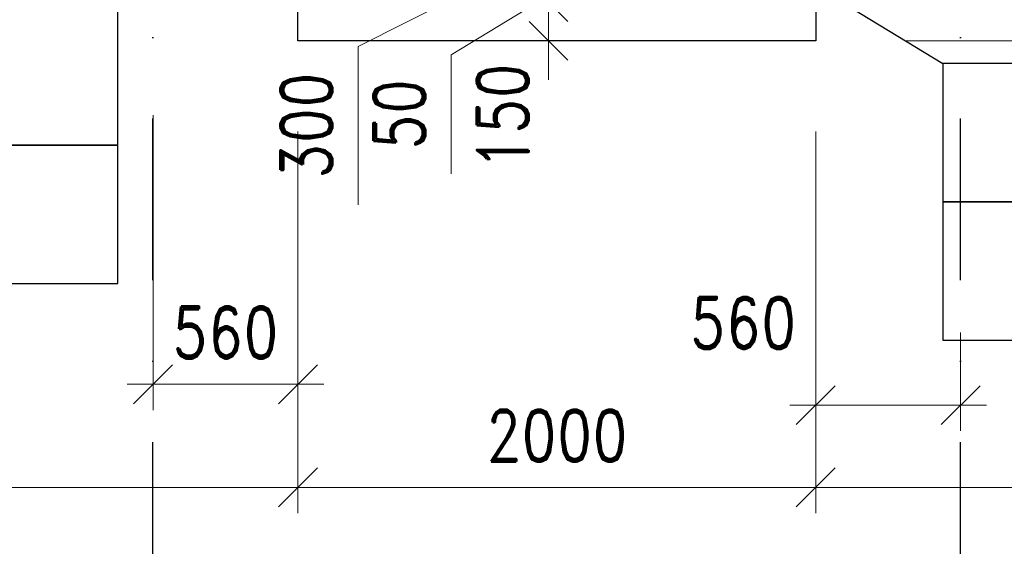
# Model space of a CAD drawing. Header units: millimetres. Extents: x -33711 to 550618, y -222428 to 596511.
# Tile 367 of 656: x 321891 to 325694, y -39366 to -37332. Entities that reach past the tile are written whole.
import ezdxf

# ---------------------------------------------------------------- set-up
doc = ezdxf.new("R2010")
doc.units = ezdxf.units.MM
doc.linetypes.add('DASHDOT', pattern=[0.5, 0.25, -0.125, 0, -0.125])
for name, color, linetype in [('IN_C_OSA', 6, 'DASHDOT'), ('IN_NS_TENKA', 20, 'Continuous'), ('IN_TEXT', 7, 'Continuous')]:
    doc.layers.add(name, color=color, linetype=linetype)
doc.layers.add('IN_KOTY', color=4, linetype='Continuous', lineweight=13)
doc.styles.add('Koty', font='romand.shx', dxfattribs={"width": 0.8})
doc.dimstyles.new('IN_100', dxfattribs={"dimtxt": 200, "dimasz": 150, "dimexe": 100, "dimexo": 350, "dimgap": 100, "dimtad": 1, "dimdec": 4, "dimrnd": 5, "dimdsep": 46, "dimtxsty": 'Koty', "dimblk": 'OBLIQUE', "dimcen": 40, "dimdle": 100, "dimclrd": 256, "dimclrt": 7, "dimadec": 0, "dimazin": 0, "dimtfac": 1, "dimtdec": 4, "dimtmove": 1, "dimatfit": 3, "dimldrblk": 'ARCHTICK', "dimfxl": 500, "dimtolj": 1, "dimtzin": 0, "dimlwd": -1, "dimlwe": -1, "dimarcsym": 0})

# ---------------------------------------------------------------- blocks, each defined once
blk = doc.blocks.new('_Oblique')
at = {"color": 0, "linetype": 'ByBlock', "lineweight": -2}
blk.add_line((-0.5, -0.5), (0.5, 0.5), dxfattribs=at)
blk = doc.blocks.new('*D493')
at = {"layer": 'DEFPOINTS', "color": 0, "transparency": 16777216}
for p in [(323465.5, -36914.3), (323444.8, -37214.3), (323933.6, -37214.3)]:
    blk.add_point(p, dxfattribs=at)
at = {"layer": 'IN_KOTY', "transparency": 16777216}
for p, q in [((323933.6, -36814.3), (323933.6, -37314.3)), ((323933.6, -37064.3), (323198.2, -37435.7)), ((323198.2, -37435.7), (323198.2, -38047.1))]:
    blk.add_line(p, q, dxfattribs=at)
at = {"layer": 'IN_KOTY', "color": 0, "transparency": 16777216}
for p, q in [((323815.5, -36914.3), (324033.6, -36914.3)), ((323794.8, -37214.3), (324033.6, -37214.3))]:
    blk.add_line(p, q, dxfattribs=at)
at = {"layer": 'IN_KOTY', "transparency": 16777216, "xscale": 150, "yscale": 150, "zscale": 150}
for p, rotation in [((323933.6, -36914.3), 90), ((323933.6, -37214.3), 270)]:
    blk.add_blockref('_Oblique', p, dxfattribs=dict(at, rotation=rotation))
at = {"layer": 'IN_KOTY', "color": 7, "transparency": 16777216, "insert": (322998.2, -37741.4), "char_height": 200, "attachment_point": 5, "rotation": 90, "style": 'Koty'}
blk.add_mtext('\\A1;300', dxfattribs=at)
blk = doc.blocks.new('_ArchTick')
at = {"color": 0, "linetype": 'ByBlock', "lineweight": 13, "const_width": 0.15}
blk.add_lwpolyline([(-0.5, -0.5), (0.5, 0.5)], dxfattribs=at)
blk = doc.blocks.new('*D494')
at = {"layer": 'DEFPOINTS', "color": 0, "transparency": 16777216}
for p in [(323444.8, -37214.3), (323444.8, -37264.3), (323933.6, -37264.3)]:
    blk.add_point(p, dxfattribs=at)
at = {"layer": 'IN_KOTY', "transparency": 16777216}
for p, q in [((323933.6, -37214.3), (323933.6, -37064.3)), ((323933.6, -37214.3), (323933.6, -37264.3)), ((323933.6, -37214.3), (323933.6, -37264.3)), ((323933.6, -37239.3), (323557.4, -37468)), ((323933.6, -37264.3), (323933.6, -37414.3)), ((323557.4, -37468), (323557.4, -37927.1))]:
    blk.add_line(p, q, dxfattribs=at)
at = {"layer": 'IN_KOTY', "color": 0, "transparency": 16777216}
for p, q in [((323794.8, -37214.3), (324033.6, -37214.3)), ((323794.8, -37264.3), (324033.6, -37264.3))]:
    blk.add_line(p, q, dxfattribs=at)
at = {"layer": 'IN_KOTY', "transparency": 16777216, "xscale": 150, "yscale": 150, "zscale": 150}
for p, rotation in [((323933.6, -37214.3), 270), ((323933.6, -37264.3), 90)]:
    blk.add_blockref('_Oblique', p, dxfattribs=dict(at, rotation=rotation))
at = {"layer": 'IN_KOTY', "color": 7, "transparency": 16777216, "insert": (323357.4, -37697.6), "char_height": 200, "attachment_point": 5, "rotation": 90, "style": 'Koty'}
blk.add_mtext('\\A1;50', dxfattribs=at)
blk = doc.blocks.new('*D497')
at = {"layer": 'DEFPOINTS', "color": 0, "transparency": 16777216}
for p in [(323444.8, -37264.3), (323933.6, -37414.3), (324965.5, -37414.3)]:
    blk.add_point(p, dxfattribs=at)
at = {"layer": 'IN_KOTY', "transparency": 16777216}
for p, q in [((323933.6, -37264.3), (323933.6, -37114.3)), ((323933.6, -37264.3), (323933.6, -37414.3)), ((323933.6, -37414.3), (323933.6, -37564.3))]:
    blk.add_line(p, q, dxfattribs=at)
at = {"layer": 'IN_KOTY', "color": 0, "transparency": 16777216}
for p, q in [((323794.8, -37264.3), (324033.6, -37264.3)), ((324615.5, -37414.3), (323833.6, -37414.3))]:
    blk.add_line(p, q, dxfattribs=at)
at = {"layer": 'IN_KOTY', "transparency": 16777216, "xscale": 150, "yscale": 150, "zscale": 150}
for p, rotation in [((323933.6, -37264.3), 270), ((323933.6, -37414.3), 90)]:
    blk.add_blockref('_Oblique', p, dxfattribs=dict(at, rotation=rotation))
at = {"layer": 'IN_KOTY', "color": 7, "transparency": 16777216, "insert": (323756.6, -37705.5), "char_height": 200, "attachment_point": 5, "rotation": 90, "style": 'Koty'}
blk.add_mtext('\\A1;150', dxfattribs=at)
blk = doc.blocks.new('*D501')
at = {"layer": 'DEFPOINTS', "color": 0, "transparency": 16777216}
for p in [(322965.5, -37414.3), (324965.5, -37414.3), (324965.5, -39138.5)]:
    blk.add_point(p, dxfattribs=at)
at = {"layer": 'IN_KOTY', "color": 0, "transparency": 16777216}
for p, q in [((322965.5, -37764.3), (322965.5, -39238.5)), ((324965.5, -37764.3), (324965.5, -39238.5))]:
    blk.add_line(p, q, dxfattribs=at)
at = {"layer": 'IN_KOTY', "transparency": 16777216}
blk.add_line((322865.5, -39138.5), (325065.5, -39138.5), dxfattribs=at)
at = {"layer": 'IN_KOTY', "transparency": 16777216, "xscale": 150, "yscale": 150, "zscale": 150, "rotation": 180}
blk.add_blockref('_Oblique', (322965.5, -39138.5), dxfattribs=at)
at = {"layer": 'IN_KOTY', "transparency": 16777216, "xscale": 150, "yscale": 150, "zscale": 150}
blk.add_blockref('_Oblique', (324965.5, -39138.5), dxfattribs=at)
at = {"layer": 'IN_KOTY', "color": 7, "transparency": 16777216, "insert": (323965.5, -38938.5), "char_height": 200, "attachment_point": 5, "style": 'Koty'}
blk.add_mtext('\\A1;2000', dxfattribs=at)
blk = doc.blocks.new('*D502')
at = {"layer": 'DEFPOINTS', "color": 0, "transparency": 16777216}
for p in [(324965.5, -37414.3), (325525.5, -38190.2), (325525.5, -38820.7)]:
    blk.add_point(p, dxfattribs=at)
at = {"layer": 'IN_KOTY', "color": 0, "transparency": 16777216}
for p, q in [((324965.5, -37764.3), (324965.5, -38920.7)), ((325525.5, -38540.2), (325525.5, -38920.7))]:
    blk.add_line(p, q, dxfattribs=at)
at = {"layer": 'IN_KOTY', "transparency": 16777216}
blk.add_line((324865.5, -38820.7), (325625.5, -38820.7), dxfattribs=at)
at = {"layer": 'IN_KOTY', "transparency": 16777216, "xscale": 150, "yscale": 150, "zscale": 150, "rotation": 180}
blk.add_blockref('_Oblique', (324965.5, -38820.7), dxfattribs=at)
at = {"layer": 'IN_KOTY', "transparency": 16777216, "xscale": 150, "yscale": 150, "zscale": 150}
blk.add_blockref('_Oblique', (325525.5, -38820.7), dxfattribs=at)
at = {"layer": 'IN_KOTY', "color": 7, "transparency": 16777216, "insert": (324685.5, -38503.8), "char_height": 200, "attachment_point": 5, "style": 'Koty'}
blk.add_mtext('\\A1;560', dxfattribs=at)
blk = doc.blocks.new('*D503')
at = {"layer": 'DEFPOINTS', "color": 0, "transparency": 16777216}
for p in [(322405.5, -37350.7), (322965.5, -37414.3), (322405.5, -38740.5)]:
    blk.add_point(p, dxfattribs=at)
at = {"layer": 'IN_KOTY', "color": 0, "transparency": 16777216}
for p, q in [((322405.5, -37700.7), (322405.5, -38840.5)), ((322965.5, -37764.3), (322965.5, -38840.5))]:
    blk.add_line(p, q, dxfattribs=at)
at = {"layer": 'IN_KOTY', "transparency": 16777216}
blk.add_line((323065.5, -38740.5), (322305.5, -38740.5), dxfattribs=at)
at = {"layer": 'IN_KOTY', "transparency": 16777216, "xscale": 150, "yscale": 150, "zscale": 150, "rotation": 180}
blk.add_blockref('_Oblique', (322405.5, -38740.5), dxfattribs=at)
at = {"layer": 'IN_KOTY', "transparency": 16777216, "xscale": 150, "yscale": 150, "zscale": 150}
blk.add_blockref('_Oblique', (322965.5, -38740.5), dxfattribs=at)
at = {"layer": 'IN_KOTY', "color": 7, "transparency": 16777216, "insert": (322685.5, -38540.5), "char_height": 200, "attachment_point": 5, "style": 'Koty'}
blk.add_mtext('\\A1;560', dxfattribs=at)
blk = doc.blocks.new('*D504')
at = {"layer": 'DEFPOINTS', "color": 0, "transparency": 16777216}
for p in [(324965.5, -35414.3), (327866.8, -35414.3), (324965.5, -37414.3)]:
    blk.add_point(p, dxfattribs=at)
at = {"layer": 'IN_KOTY', "transparency": 16777216}
blk.add_line((327866.8, -37514.3), (327866.8, -35314.3), dxfattribs=at)
at = {"layer": 'IN_KOTY', "color": 0, "transparency": 16777216}
for p, q in [((325315.5, -35414.3), (327966.8, -35414.3)), ((325315.5, -37414.3), (327966.8, -37414.3))]:
    blk.add_line(p, q, dxfattribs=at)
at = {"layer": 'IN_KOTY', "transparency": 16777216, "xscale": 150, "yscale": 150, "zscale": 150}
for p, rotation in [((327866.8, -35414.3), 90), ((327866.8, -37414.3), 270)]:
    blk.add_blockref('_Oblique', p, dxfattribs=dict(at, rotation=rotation))
at = {"layer": 'IN_KOTY', "color": 7, "transparency": 16777216, "insert": (327666.8, -36414.3), "char_height": 200, "attachment_point": 5, "rotation": 90, "style": 'Koty'}
blk.add_mtext('\\A1;2000', dxfattribs=at)
blk = doc.blocks.new('*D508')
at = {"layer": 'DEFPOINTS', "color": 0, "transparency": 16777216}
for p in [(324765.5, -37214.3), (324965.5, -37414.3), (327127, -37414.3)]:
    blk.add_point(p, dxfattribs=at)
at = {"layer": 'IN_KOTY', "transparency": 16777216}
for p, q in [((327127, -37114.3), (327127, -37514.3)), ((327127, -37314.3), (327560.6, -37669.8)), ((327560.6, -37669.8), (327560.6, -38281.2))]:
    blk.add_line(p, q, dxfattribs=at)
at = {"layer": 'IN_KOTY', "color": 0, "transparency": 16777216}
for p, q in [((325115.5, -37214.3), (327227, -37214.3)), ((325315.5, -37414.3), (327227, -37414.3))]:
    blk.add_line(p, q, dxfattribs=at)
at = {"layer": 'IN_KOTY', "transparency": 16777216, "xscale": 150, "yscale": 150, "zscale": 150}
for p, rotation in [((327127, -37214.3), 90), ((327127, -37414.3), 270)]:
    blk.add_blockref('_Oblique', p, dxfattribs=dict(at, rotation=rotation))
at = {"layer": 'IN_KOTY', "color": 7, "transparency": 16777216, "insert": (327360.6, -37975.5), "char_height": 200, "attachment_point": 5, "rotation": 90, "style": 'Koty'}
blk.add_mtext('\\A1;200', dxfattribs=at)
blk = doc.blocks.new('*D530')
at = {"layer": 'DEFPOINTS', "color": 0, "transparency": 16777216}
for p in [(324965.5, -37414.3), (355360.5, -38535.1), (355360.5, -39138.5)]:
    blk.add_point(p, dxfattribs=at)
at = {"layer": 'IN_KOTY', "color": 0, "transparency": 16777216}
for p, q in [((324965.5, -37764.3), (324965.5, -39238.5)), ((355360.5, -38885.1), (355360.5, -39238.5))]:
    blk.add_line(p, q, dxfattribs=at)
at = {"layer": 'IN_KOTY', "transparency": 16777216}
blk.add_line((324865.5, -39138.5), (355460.5, -39138.5), dxfattribs=at)
at = {"layer": 'IN_KOTY', "transparency": 16777216, "xscale": 150, "yscale": 150, "zscale": 150, "rotation": 180}
blk.add_blockref('_Oblique', (324965.5, -39138.5), dxfattribs=at)
at = {"layer": 'IN_KOTY', "transparency": 16777216, "xscale": 150, "yscale": 150, "zscale": 150}
blk.add_blockref('_Oblique', (355360.5, -39138.5), dxfattribs=at)
at = {"layer": 'IN_KOTY', "color": 7, "transparency": 16777216, "insert": (340163, -38938.5), "char_height": 200, "attachment_point": 5, "style": 'Koty'}
blk.add_mtext('\\A1;30395', dxfattribs=at)
blk = doc.blocks.new('*D532')
at = {"layer": 'DEFPOINTS', "color": 0, "transparency": 16777216}
for p in [(322965.5, -37414.3), (296310.5, -37833.3), (296310.5, -39138.5)]:
    blk.add_point(p, dxfattribs=at)
at = {"layer": 'IN_KOTY', "color": 0, "transparency": 16777216}
for p, q in [((322965.5, -37764.3), (322965.5, -39238.5)), ((296310.5, -38183.3), (296310.5, -39238.5))]:
    blk.add_line(p, q, dxfattribs=at)
at = {"layer": 'IN_KOTY', "transparency": 16777216}
blk.add_line((323065.5, -39138.5), (296210.5, -39138.5), dxfattribs=at)
at = {"layer": 'IN_KOTY', "transparency": 16777216, "xscale": 150, "yscale": 150, "zscale": 150, "rotation": 180}
blk.add_blockref('_Oblique', (296310.5, -39138.5), dxfattribs=at)
at = {"layer": 'IN_KOTY', "transparency": 16777216, "xscale": 150, "yscale": 150, "zscale": 150}
blk.add_blockref('_Oblique', (322965.5, -39138.5), dxfattribs=at)
at = {"layer": 'IN_KOTY', "color": 7, "transparency": 16777216, "insert": (309638, -38938.5), "char_height": 200, "attachment_point": 5, "style": 'Koty'}
blk.add_mtext('\\A1;26655', dxfattribs=at)

msp = doc.modelspace()

# ---------------------------------------------------------------- linework, layer by layer
at = {"layer": 'IN_C_OSA', "color": 4, "ltscale": 2500}
for p, q in [((322405.47557, -58340.43045), (322405.47557, -31272.03847)), ((325525.47557, -58340.43045), (325525.47557, -31272.03847))]:
    msp.add_line(p, q, dxfattribs=at)
at = {"layer": 'IN_NS_TENKA', "ltscale": 50}
for p, q in [((322965.47557, -37414.26664), (322965.47557, -35414.26664)), ((324965.47557, -35414.26664), (324965.47557, -37414.26664)), ((324965.47557, -37414.26664), (322965.47557, -37414.26664))]:
    msp.add_line(p, q, dxfattribs=at)
at = {"layer": 'IN_TEXT'}
for points in [[(320736.60163, -37817.36954), (322270.21027, -37817.36954), (322270.21027, -37283.44481), (320736.60163, -37283.44481)], [(325456.69674, -38036.06197), (326990.30537, -38036.06197), (326990.30537, -37502.13724), (325456.69674, -37502.13724)], [(320736.60163, -38351.29427), (322270.21027, -38351.29427), (322270.21027, -37817.36954), (320736.60163, -37817.36954)], [(325456.69674, -38569.98671), (326990.30537, -38569.98671), (326990.30537, -38036.06197), (325456.69674, -38036.06197)]]:
    msp.add_lwpolyline(points, close=True, dxfattribs=at)

# ---------------------------------------------------------------- dimensions: what is measured, and where the dimension line sits
at = {"layer": 'IN_KOTY'}
dim = msp.add_linear_dim(base=(327866.82636, -35414.26664), p1=(324965.47557, -37414.26664), p2=(324965.47557, -35414.26664), angle=90, dimstyle='IN_100', dxfattribs=at)
dim.commit()
dim.dimension.update_dxf_attribs({"geometry": '*D504', "text_midpoint": (327666.82636, -36414.26664)})
for base, p1, p2, picture, middle in [((323933.63504, -37214.26664), (323465.47557, -36914.26664), (323444.75246, -37214.26664), '*D493', (323198.20354, -37535.70832)), ((323933.63504, -37264.26664), (323444.75246, -37214.26664), (323444.75246, -37264.26664), '*D494', (323557.35462, -37568.04931)), ((323933.63504, -37414.26664), (323444.75246, -37264.26664), (324965.47557, -37414.26664), '*D497', (323956.64133, -37705.49929)), ((327126.99848, -37414.26664), (324765.47557, -37214.26664), (324965.47557, -37414.26664), '*D508', (327560.55567, -37769.76414))]:
    dim = msp.add_linear_dim(base=base, p1=p1, p2=p2, angle=90, dimstyle='IN_100', dxfattribs=at)
    dim.commit()
    dim.dimension.update_dxf_attribs({"geometry": picture, "text_midpoint": middle, "dimtype": 160})
for base, p1, p2, picture, middle in [((322405.47557, -38740.4853), (322965.47557, -37414.26664), (322405.47557, -37350.69869), '*D503', (322685.47557, -38740.4853)), ((325525.47557, -38820.71445), (324965.47557, -37414.26664), (325525.47557, -38190.15438), '*D502', (324685.48952, -38703.76344))]:
    dim = msp.add_linear_dim(base=base, p1=p1, p2=p2, dimstyle='IN_100', dxfattribs=at)
    dim.commit()
    dim.dimension.update_dxf_attribs({"geometry": picture, "text_midpoint": middle, "dimtype": 160})
for base, p1, p2, picture, middle in [((296310.47666, -39138.53916), (322965.47557, -37414.26664), (296310.47666, -37833.33306), '*D532', (309637.97612, -38938.53916)), ((324965.47557, -39138.53916), (322965.47557, -37414.26664), (324965.47557, -37414.26664), '*D501', (323965.47557, -38938.53916)), ((355360.47666, -39138.53916), (324965.47557, -37414.26664), (355360.47666, -38535.14952), '*D530', (340162.97612, -38938.53916))]:
    dim = msp.add_linear_dim(base=base, p1=p1, p2=p2, dimstyle='IN_100', dxfattribs=at)
    dim.commit()
    dim.dimension.update_dxf_attribs({"geometry": picture, "text_midpoint": middle})

# ---------------------------------------------------------------- leaders
at = {"layer": 'IN_TEXT'}
msp.add_leader([(324611.87793, -36986.66176), (325456.69674, -37502.13724)], dimstyle='IN_100', override={"dimasz": 50, "dimgap": 150, "dimtad": 0, "dimldrblk": 'Dot'}, dxfattribs=at)

doc.saveas('drawing.dxf')
